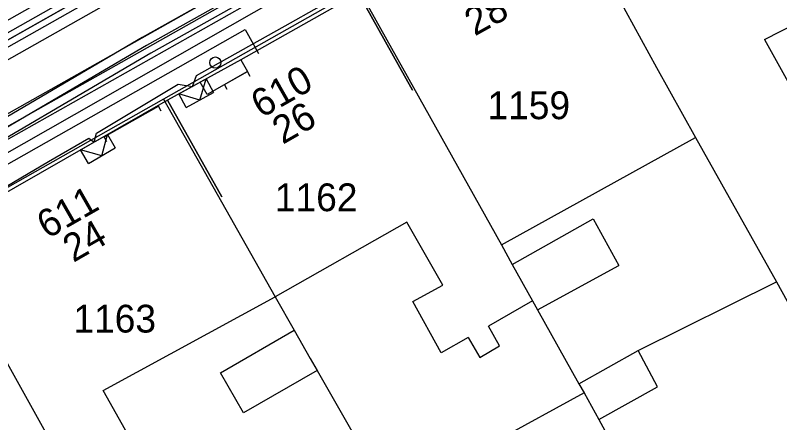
# Model space of a CAD drawing. Extents: x -601580 to 4, y -1204314 to 4.
# Drawn here: x -599872.06 to -599837.65, y -1203370.16 to -1203351.83 of the extents above; entities that cross this region are included whole.
import ezdxf

# ---------------------------------------------------------------- set-up
doc = ezdxf.new("R2010")
doc.units = 0
for name, color, linetype in [('00-EON NN', 7, 'Continuous'), ('00-INNOGY-NTL', 7, 'Continuous'), ('00-KN-HRANICE PARCEL', 7, 'Continuous'), ('00-KN-PARC. CISLA', 7, 'Continuous'), ('00-KN-VNITRNI KRESBA', 7, 'Continuous'), ('00-POLOHOPIS', 7, 'Continuous'), ('00-VODOVOD STAVAJICI', 7, 'Continuous'), ('11-REKONSTRUKCE  VYKOP', 7, 'Continuous'), ('11-REKONSTRUKCE KANALIZACE', 7, 'Continuous'), ('11-REKONSTRUKCE KANALIZACE OSA', 7, 'Continuous'), ('11-REKONSTRUKCE VODOVOD', 7, 'Continuous'), ('11-REKONSTRUKCE VODOVODU VYKOP', 7, 'Continuous'), ('11-VAK-KANAL PUVODNI', 7, 'Continuous'), ('Vrstva 26', 7, 'Continuous'), ('Vrstva 28', 7, 'Continuous'), ('Vrstva 6', 7, 'Continuous'), ('Vrstva 9', 7, 'Continuous')]:
    doc.layers.add(name, color=color, linetype=linetype)

# ---------------------------------------------------------------- blocks, each defined once
blk = doc.blocks.new('VCHOD_1276')
at = {"layer": 'Vrstva 6'}
blk.add_line((0, 0.25), (0, 0), dxfattribs=at)
blk = doc.blocks.new('VCHOD_1278')
at = {"layer": 'Vrstva 6'}
blk.add_line((0, 0.25), (0, 0), dxfattribs=at)
blk = doc.blocks.new('VCHOD_1280')
at = {"layer": 'Vrstva 6'}
blk.add_line((0, 0.25), (0, 0), dxfattribs=at)
blk = doc.blocks.new('VCHOD_1282')
at = {"layer": 'Vrstva 6'}
blk.add_line((0, 0.25), (0, 0), dxfattribs=at)
blk = doc.blocks.new('6.14A_1134')
at = {"layer": 'Vrstva 28'}
blk.add_circle((0, 0), 0.25, dxfattribs=at)
blk = doc.blocks.new('NN630')
at = {"layer": 'Vrstva 9'}
for points in [[(-3, -700), (-703, 0)], [(-703, -700), (-703, 0), (697, 0), (697, -700)], [(-3, -700), (697, 0)], [(-703, -700), (697, -700)]]:
    blk.add_lwpolyline(points, dxfattribs=at)

msp = doc.modelspace()

# ---------------------------------------------------------------- linework, layer by layer
at = {"layer": '00-EON NN'}
msp.add_lwpolyline([(-599873.07, -1203359.87), (-599870.56, -1203358.41), (-599868.75, -1203357.36), (-599868.513, -1203357.533), (-599868.41, -1203357.13), (-599864.73, -1203354.92), (-599864.084, -1203355.026), (-599863.91, -1203354.53), (-599859.68, -1203352.16), (-599852.22, -1203347.95), (-599851.77, -1203348.14), (-599851.49, -1203347.51), (-599847.68, -1203345.18), (-599841.96, -1203342.03), (-599841.356, -1203342.31), (-599841.28, -1203341.79), (-599838.05, -1203339.82), (-599833.61, -1203337.39), (-599827.18, -1203333.6), (-599826.84, -1203333.72), (-599826.597, -1203334.015), (-599826.45, -1203333.72), (-599826.17, -1203333.47), (-599823.27, -1203331.65)], dxfattribs=at)
at = {"layer": '00-INNOGY-NTL'}
msp.add_lwpolyline([(-599873.13, -1203358.93), (-599861.72, -1203352.46), (-599861.11, -1203353.55)], dxfattribs=at)
at = {"layer": '00-KN-HRANICE PARCEL'}
for p, q in [((-599847.85, -1203345.68), (-599843.2, -1203354.17)), ((-599856.62, -1203350.64), (-599865.39, -1203355.6)), ((-599865.39, -1203355.6), (-599875.78, -1203361.48)), ((-599844.03, -1203366.91), (-599837.8, -1203363.82)), ((-599837.8, -1203363.82), (-599837.07, -1203365.12)), ((-599846.46, -1203368.81), (-599855.17, -1203373.58)), ((-599846.46, -1203368.81), (-599845.8, -1203370.01)), ((-599845.8, -1203370.01), (-599839.11, -1203382.05))]:
    msp.add_line(p, q, dxfattribs=at)
for points in [[(-599856.62, -1203350.64), (-599850.18, -1203362.16), (-599849.69, -1203363.04), (-599848.78, -1203364.68), (-599848.55, -1203365.08), (-599846.69, -1203368.41), (-599846.46, -1203368.81)], [(-599843.2, -1203354.17), (-599841.44, -1203357.32), (-599837.8, -1203363.82)], [(-599865.39, -1203355.6), (-599860.36, -1203364.49), (-599859.51, -1203366), (-599858.79, -1203367.27)], [(-599875.78, -1203361.48), (-599869.18, -1203373.31), (-599866.45, -1203378.2)], [(-599845.8, -1203370.01), (-599843.16, -1203368.55), (-599844.03, -1203366.91)], [(-599858.79, -1203367.27), (-599858.48, -1203367.81), (-599855.17, -1203373.58)]]:
    msp.add_lwpolyline(points, dxfattribs=at)
at = {"layer": '00-KN-VNITRNI KRESBA'}
for p, q in [((-599838.34, -1203352.92), (-599836.84, -1203352.15)), ((-599838.34, -1203352.92), (-599832.75, -1203362.99)), ((-599850.18, -1203362.16), (-599841.44, -1203357.32)), ((-599854.44, -1203361.14), (-599860.36, -1203364.49)), ((-599852.82, -1203363.97), (-599854.44, -1203361.14)), ((-599849.69, -1203363.04), (-599846.05, -1203360.99)), ((-599846.05, -1203360.99), (-599844.89, -1203363.08)), ((-599848.55, -1203365.08), (-599844.89, -1203363.08)), ((-599854.16, -1203364.7), (-599852.82, -1203363.97)), ((-599868.11, -1203368.71), (-599860.36, -1203364.49)), ((-599852.89, -1203367.02), (-599854.16, -1203364.7)), ((-599848.78, -1203364.68), (-599850.76, -1203365.81)), ((-599862.82, -1203367.91), (-599859.51, -1203366)), ((-599850.26, -1203366.7), (-599850.76, -1203365.81)), ((-599851.67, -1203366.33), (-599852.89, -1203367.02)), ((-599851.67, -1203366.33), (-599851.15, -1203367.23)), ((-599851.15, -1203367.23), (-599850.26, -1203366.7)), ((-599846.69, -1203368.41), (-599844.03, -1203366.91)), ((-599858.48, -1203367.81), (-599861.79, -1203369.71)), ((-599861.79, -1203369.71), (-599862.82, -1203367.91)), ((-599866.5, -1203371.56), (-599868.11, -1203368.71))]:
    msp.add_line(p, q, dxfattribs=at)
at = {"layer": '00-POLOHOPIS'}
for p, q in [((-599857.327, -1203349.414), (-599876.335, -1203360.239)), ((-599862.645, -1203354.944), (-599861.61, -1203354.358)), ((-599868.061, -1203357.297), (-599865.62, -1203355.92))]:
    msp.add_line(p, q, dxfattribs=at)
for points in [[(-599845.174, -1203350.194), (-599847.625, -1203345.836), (-599856.613, -1203350.824), (-599854.187, -1203355.196)], [(-599854.187, -1203355.196), (-599856.613, -1203350.824), (-599861.907, -1203353.837), (-599865.205, -1203355.638), (-599862.761, -1203360)], [(-599861.907, -1203353.837), (-599861.61, -1203354.358), (-599863.428, -1203355.388), (-599863.741, -1203354.839)], [(-599862.761, -1203360), (-599865.205, -1203355.638), (-599875.567, -1203361.574), (-599873.082, -1203365.912)]]:
    msp.add_lwpolyline(points, dxfattribs=at)
at = {"layer": '00-VODOVOD STAVAJICI'}
msp.add_lwpolyline([(-599802.972, -1203313.691), (-599814.8, -1203324.017), (-599839.265, -1203338.126), (-599866.154, -1203353.178), (-599885.591, -1203364.585), (-599905.396, -1203375.418)], dxfattribs=at)
at = {"layer": '11-REKONSTRUKCE  VYKOP'}
for points in [[(-600012.747, -1203435.048), (-599974.752, -1203413.595), (-599940.464, -1203394.405), (-599905.641, -1203374.982), (-599839.513, -1203337.692), (-599815.093, -1203323.609), (-599803.159, -1203313.09)], [(-600012.255, -1203435.918), (-599974.261, -1203414.467), (-599939.977, -1203395.278), (-599905.151, -1203375.854), (-599839.017, -1203338.56), (-599814.507, -1203324.425), (-599802.497, -1203313.84)], [(-600007.288, -1203428.801), (-599963.695, -1203404.318), (-599920.22, -1203379.63), (-599876.936, -1203354.596), (-599839.594, -1203333.492)], [(-600006.524, -1203430.161), (-599962.927, -1203405.676), (-599919.444, -1203380.984), (-599876.162, -1203355.95), (-599838.826, -1203334.851)]]:
    msp.add_lwpolyline(points, dxfattribs=at)
at = {"layer": '11-REKONSTRUKCE KANALIZACE'}
for points in [[(-599876.091, -1203354.692), (-599840.927, -1203334.82)], [(-599875.815, -1203355.179), (-599840.652, -1203335.308)]]:
    msp.add_lwpolyline(points, dxfattribs=at)
at = {"layer": '11-REKONSTRUKCE KANALIZACE OSA'}
msp.add_lwpolyline([(-600006.906, -1203429.481), (-599963.311, -1203404.997), (-599919.832, -1203380.307), (-599876.549, -1203355.273), (-599840.193, -1203334.727)], dxfattribs=at)
at = {"layer": '11-REKONSTRUKCE VODOVOD'}
msp.add_lwpolyline([(-600012.501, -1203435.483), (-599974.506, -1203414.031), (-599940.22, -1203394.841), (-599905.396, -1203375.418), (-599839.265, -1203338.126), (-599814.8, -1203324.017), (-599802.828, -1203313.465)], dxfattribs=at)
at = {"layer": '11-REKONSTRUKCE VODOVODU VYKOP'}
for points in [[(-599803.235, -1203313.39), (-599815.034, -1203323.69), (-599839.463, -1203337.778), (-599866.353, -1203352.831), (-599885.788, -1203364.237), (-599905.588, -1203375.067)], [(-599802.709, -1203313.992), (-599814.566, -1203324.344), (-599839.067, -1203338.474), (-599865.955, -1203353.525), (-599885.394, -1203364.933), (-599905.204, -1203375.769)]]:
    msp.add_lwpolyline(points, dxfattribs=at)
at = {"layer": '11-VAK-KANAL PUVODNI'}
msp.add_lwpolyline([(-599951.36, -1203397.55), (-599840.193, -1203334.727)], dxfattribs=at)

# ---------------------------------------------------------------- block references
at = {"layer": '00-POLOHOPIS'}
msp.add_blockref('6.14A_1134', (-599863.055, -1203353.952), dxfattribs=at)
for name, p, xscale, yscale, rotation in [('VCHOD_1282', (-599861.61, -1203354.358), 0.9999987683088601, 0.9999987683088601, -150.48217100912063), ('VCHOD_1280', (-599862.645, -1203354.944), 0.9999987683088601, 0.9999987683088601, -150.48217100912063), ('VCHOD_1278', (-599865.62, -1203355.92), 1.00000043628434, 1.0000004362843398, -150.57201924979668), ('VCHOD_1276', (-599868.061, -1203357.297), 1.00000043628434, 1.0000004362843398, -150.57201924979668)]:
    msp.add_blockref(name, p, dxfattribs=dict(at, xscale=xscale, yscale=yscale, rotation=rotation))
at = {"layer": 'Vrstva 26'}
for p, xscale, yscale, rotation in [((-599864.084, -1203355.026), 0.0009999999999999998, 0.0009999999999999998, 28.638544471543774), ((-599868.512, -1203357.533), 0.001, 0.0010000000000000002, 29.80676657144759)]:
    msp.add_blockref('NN630', p, dxfattribs=dict(at, xscale=xscale, yscale=yscale, rotation=rotation))

# ---------------------------------------------------------------- texts
at = {"layer": '00-KN-PARC. CISLA'}
for s, p in [('1159', (-599850.807, -1203356.5)), ('1162', (-599860.377, -1203360.64)), ('1163', (-599869.447, -1203366.1))]:
    msp.add_text(s, height=1.25, dxfattribs=at).set_placement(p)
at = {"layer": '00-POLOHOPIS'}
for s, rotation, p in [('28', 29.0286, (-599851.382, -1203352.782)), ('610', 29.6457, (-599860.987, -1203356.477)), ('26', 29.6457, (-599860.025, -1203357.656)), ('611', 29.8054, (-599870.622, -1203361.91)), ('24', 29.8054, (-599869.451, -1203362.969))]:
    msp.add_text(s, height=1.25, rotation=rotation, dxfattribs=at).set_placement(p)

doc.saveas('drawing.dxf')
